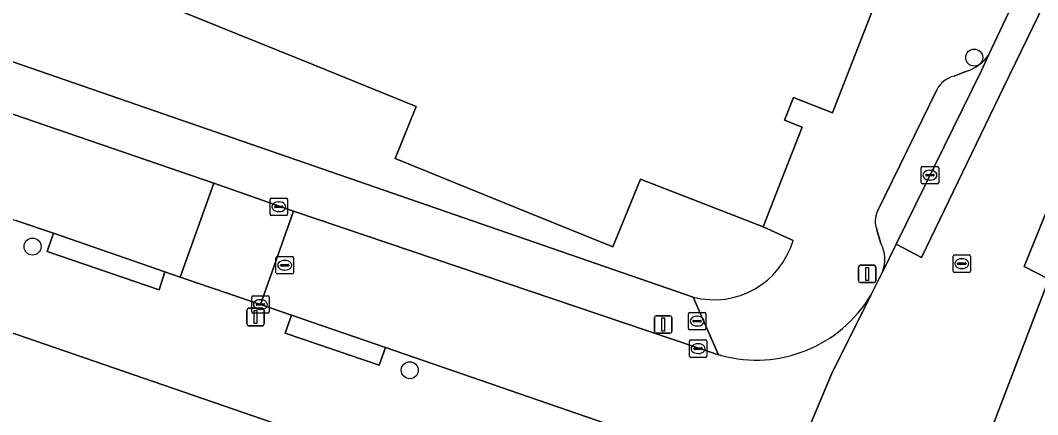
# Model space of a CAD drawing. Extents: x 160349 to 161355, y 381727 to 382854.
# Drawn here: x 160643.7 to 160702.1, y 381997.7 to 382020.3 of the extents above; entities that cross this region are included whole.
import ezdxf

# ---------------------------------------------------------------- set-up
doc = ezdxf.new("R2010")
doc.units = 0
for name, color, linetype in [('IMGEO_Boom', 7, 'Continuous'), ('IMGEO_Brandkraan', 7, 'Continuous'), ('IMGEO_Erf', 7, 'Continuous'), ('IMGEO_Kolk', 7, 'Continuous'), ('IMGEO_Lichtmast', 7, 'Continuous'), ('IMGEO_Pand', 7, 'Continuous'), ('IMGEO_Parkeervlak_open', 7, 'Continuous'), ('IMGEO_Rijbaan_lokaal_gesloten', 7, 'Continuous'), ('IMGEO_Rijbaan_lokaal_open', 7, 'Continuous'), ('IMGEO_Rioolput', 7, 'Continuous'), ('IMGEO_Voetpad_open', 7, 'Continuous')]:
    doc.layers.add(name, color=color, linetype=linetype)

msp = doc.modelspace()

# ---------------------------------------------------------------- linework, layer by layer
at = {"layer": 'IMGEO_Boom'}
for centre in [(160698.432, 382018.193), (160644.393, 382007.335), (160666.043, 382000.233)]:
    msp.add_circle(centre, 0.489, dxfattribs=at)
at = {"layer": 'IMGEO_Brandkraan'}
for p, q in [((160682.03, 382002.629), (160682.03, 382003.481)), ((160682.105, 382003.555), (160682.957, 382003.555)), ((160683.031, 382003.481), (160683.031, 382002.629)), ((160682.289, 382003.049), (160682.289, 382003.061)), ((160682.727, 382003.012), (160682.329, 382003.012)), ((160682.332, 382003.098), (160682.73, 382003.098)), ((160682.518, 382003.335), (160682.543, 382003.335)), ((160682.773, 382003.061), (160682.773, 382003.049)), ((160682.957, 382002.555), (160682.105, 382002.555)), ((160682.541, 382002.775), (160682.516, 382002.775))]:
    msp.add_line(p, q, dxfattribs=at)
for points in [[(160682.03, 382002.629), (160682.03, 382003.481)], [(160682.105, 382003.555), (160682.957, 382003.555)], [(160683.031, 382003.481), (160683.031, 382002.629)], [(160682.957, 382002.555), (160682.105, 382002.555)]]:
    msp.add_lwpolyline(points, dxfattribs=at)
for centre, radius, start, end in [((160682.107, 382003.479), 0.0765, 91.55205, 178.44795), ((160682.107, 382003.479), 0.0765, 91.55205, 178.44795), ((160682.955, 382003.479), 0.0765, 1.55205, 88.44795), ((160682.955, 382003.479), 0.0765, 1.55205, 88.44795), ((160682.329, 382003.058), 0.0403, 85.87752, 175.75265), ((160682.326, 382003.048), 0.0366, 178.93798, 274.71019), ((160682.73, 382003.055), 0.043, 264.86636, 352.45326), ((160682.734, 382003.06), 0.0386, 1.73085, 96.63898), ((160682.107, 382002.631), 0.0765, 181.55205, 268.44795), ((160682.107, 382002.631), 0.0765, 181.55205, 268.44795), ((160682.955, 382002.631), 0.0765, 271.55205, 358.44795), ((160682.955, 382002.631), 0.0765, 271.55205, 358.44795)]:
    msp.add_arc(centre, radius, start, end, dxfattribs=at)
for centre, major_axis, ratio, start_param, end_param in [((160682.517, 382003.055), (-0.387, 0.002), 0.722429, 4.712389, 7.853982), ((160682.542, 382003.055), (-0.39, 0.002), 0.717154, 1.570796, 4.712389)]:
    msp.add_ellipse(centre, major_axis=major_axis, ratio=ratio, start_param=start_param, end_param=end_param, dxfattribs=at)
at = {"layer": 'IMGEO_Erf'}
for points in [[(160650.519, 382033.712), (160648.07, 382034.218), (160650.024, 382043.674), (160641.875, 382046.842), (160632.646, 382023.106), (160634.111, 382021.11), (160682.304, 382004.436)], [(160688.035, 382007.694), (160686.323, 382008.467), (160679.275, 382011.202), (160677.7, 382007.32), (160672.074, 382009.603), (160665.2, 382012.392), (160666.415, 382015.385), (160660.58, 382017.753), (160645.111, 382024.031), (160648.069, 382031.763), (160649.533, 382031.191), (160650.519, 382033.712)], [(160676.188, 381990.831), (160661.527, 381996.056), (160637.756, 382004.251)]]:
    msp.add_lwpolyline(points, dxfattribs=at)
msp.add_arc((160683.497, 382009.006), 4.724, 255.36508, 343.87027, dxfattribs=at)
at = {"layer": 'IMGEO_Kolk'}
for p, q in [((160695.392, 382011.014), (160695.392, 382011.866)), ((160695.467, 382011.94), (160696.319, 382011.94)), ((160695.88, 382011.72), (160695.905, 382011.72)), ((160696.393, 382011.866), (160696.393, 382011.014)), ((160695.651, 382011.434), (160695.651, 382011.446)), ((160696.089, 382011.397), (160695.691, 382011.397)), ((160695.694, 382011.483), (160696.092, 382011.483)), ((160695.903, 382011.16), (160695.878, 382011.16)), ((160696.135, 382011.446), (160696.135, 382011.434)), ((160696.319, 382010.94), (160695.467, 382010.94)), ((160658.026, 382009.199), (160658.026, 382010.051)), ((160658.101, 382010.125), (160658.953, 382010.125)), ((160658.514, 382009.905), (160658.539, 382009.905)), ((160659.027, 382010.051), (160659.027, 382009.199)), ((160658.285, 382009.619), (160658.285, 382009.631)), ((160658.723, 382009.582), (160658.325, 382009.582)), ((160658.328, 382009.668), (160658.726, 382009.668)), ((160658.537, 382009.345), (160658.512, 382009.345)), ((160658.769, 382009.631), (160658.769, 382009.619)), ((160658.953, 382009.125), (160658.101, 382009.125)), ((160656.968, 382003.581), (160656.968, 382004.433)), ((160657.043, 382004.507), (160657.895, 382004.507)), ((160657.227, 382004.001), (160657.227, 382004.013)), ((160657.27, 382004.05), (160657.668, 382004.05)), ((160657.456, 382004.287), (160657.481, 382004.287)), ((160657.711, 382004.013), (160657.711, 382004.001)), ((160657.969, 382004.433), (160657.969, 382003.581)), ((160657.895, 382003.507), (160657.043, 382003.507)), ((160657.665, 382003.964), (160657.267, 382003.964)), ((160657.479, 382003.727), (160657.454, 382003.727)), ((160682.085, 382001.049), (160682.085, 382001.901)), ((160682.16, 382001.975), (160683.012, 382001.975)), ((160682.573, 382001.755), (160682.598, 382001.755)), ((160683.086, 382001.901), (160683.086, 382001.049)), ((160682.344, 382001.469), (160682.344, 382001.481)), ((160682.782, 382001.432), (160682.384, 382001.432)), ((160682.387, 382001.518), (160682.785, 382001.518)), ((160682.596, 382001.195), (160682.571, 382001.195)), ((160682.828, 382001.481), (160682.828, 382001.469)), ((160683.012, 382000.975), (160682.16, 382000.975))]:
    msp.add_line(p, q, dxfattribs=at)
for points in [[(160695.392, 382011.014), (160695.392, 382011.866)], [(160695.467, 382011.94), (160696.319, 382011.94)], [(160696.393, 382011.866), (160696.393, 382011.014)], [(160696.319, 382010.94), (160695.467, 382010.94)], [(160658.026, 382009.199), (160658.026, 382010.051)], [(160658.101, 382010.125), (160658.953, 382010.125)], [(160659.027, 382010.051), (160659.027, 382009.199)], [(160658.953, 382009.125), (160658.101, 382009.125)], [(160656.968, 382003.581), (160656.968, 382004.433)], [(160657.043, 382004.507), (160657.895, 382004.507)], [(160657.969, 382004.433), (160657.969, 382003.581)], [(160657.895, 382003.507), (160657.043, 382003.507)], [(160682.085, 382001.049), (160682.085, 382001.901)], [(160682.16, 382001.975), (160683.012, 382001.975)], [(160683.086, 382001.901), (160683.086, 382001.049)], [(160683.012, 382000.975), (160682.16, 382000.975)]]:
    msp.add_lwpolyline(points, dxfattribs=at)
for centre, radius, start, end in [((160695.469, 382011.864), 0.0765, 91.55205, 178.44795), ((160695.469, 382011.864), 0.0765, 91.55205, 178.44795), ((160696.317, 382011.864), 0.0765, 1.55205, 88.44795), ((160696.317, 382011.864), 0.0765, 1.55205, 88.44795), ((160695.469, 382011.016), 0.0765, 181.55205, 268.44795), ((160695.469, 382011.016), 0.0765, 181.55205, 268.44795), ((160695.691, 382011.443), 0.0403, 85.87752, 175.75265), ((160695.688, 382011.433), 0.0366, 178.93798, 274.71019), ((160696.092, 382011.44), 0.043, 264.86636, 352.45326), ((160696.096, 382011.445), 0.0386, 1.73085, 96.63898), ((160696.317, 382011.016), 0.0765, 271.55205, 358.44795), ((160696.317, 382011.016), 0.0765, 271.55205, 358.44795), ((160658.103, 382010.049), 0.0765, 91.55205, 178.44795), ((160658.103, 382010.049), 0.0765, 91.55205, 178.44795), ((160658.951, 382010.049), 0.0765, 1.55205, 88.44795), ((160658.951, 382010.049), 0.0765, 1.55205, 88.44795), ((160658.325, 382009.628), 0.0403, 85.87752, 175.75265), ((160658.322, 382009.618), 0.0366, 178.93798, 274.71019), ((160658.726, 382009.625), 0.043, 264.86636, 352.45326), ((160658.73, 382009.63), 0.0386, 1.73085, 96.63898), ((160658.103, 382009.201), 0.0765, 181.55205, 268.44795), ((160658.103, 382009.201), 0.0765, 181.55205, 268.44795), ((160658.951, 382009.201), 0.0765, 271.55205, 358.44795), ((160658.951, 382009.201), 0.0765, 271.55205, 358.44795), ((160657.045, 382004.431), 0.0765, 91.55205, 178.44795), ((160657.045, 382004.431), 0.0765, 91.55205, 178.44795), ((160657.267, 382004.01), 0.0403, 85.87752, 175.75265), ((160657.264, 382004), 0.0366, 178.93798, 274.71019), ((160657.668, 382004.007), 0.043, 264.86636, 352.45326), ((160657.672, 382004.012), 0.0386, 1.73085, 96.63898), ((160657.893, 382004.431), 0.0765, 1.55205, 88.44795), ((160657.893, 382004.431), 0.0765, 1.55205, 88.44795), ((160657.045, 382003.583), 0.0765, 181.55205, 268.44795), ((160657.045, 382003.583), 0.0765, 181.55205, 268.44795), ((160657.893, 382003.583), 0.0765, 271.55205, 358.44795), ((160657.893, 382003.583), 0.0765, 271.55205, 358.44795), ((160682.162, 382001.899), 0.0765, 91.55205, 178.44795), ((160682.162, 382001.899), 0.0765, 91.55205, 178.44795), ((160683.01, 382001.899), 0.0765, 1.55205, 88.44795), ((160683.01, 382001.899), 0.0765, 1.55205, 88.44795), ((160682.384, 382001.478), 0.0403, 85.87752, 175.75265), ((160682.381, 382001.468), 0.0366, 178.93798, 274.71019), ((160682.785, 382001.475), 0.043, 264.86636, 352.45326), ((160682.789, 382001.48), 0.0386, 1.73085, 96.63898), ((160682.162, 382001.051), 0.0765, 181.55205, 268.44795), ((160682.162, 382001.051), 0.0765, 181.55205, 268.44795), ((160683.01, 382001.051), 0.0765, 271.55205, 358.44795), ((160683.01, 382001.051), 0.0765, 271.55205, 358.44795)]:
    msp.add_arc(centre, radius, start, end, dxfattribs=at)
for centre, major_axis, ratio, start_param, end_param in [((160695.879, 382011.44), (-0.387, 0.002), 0.722429, 4.712389, 7.853982), ((160695.904, 382011.44), (-0.39, 0.002), 0.717154, 1.570796, 4.712389), ((160658.513, 382009.625), (-0.387, 0.002), 0.722429, 4.712389, 7.853982), ((160658.538, 382009.625), (-0.39, 0.002), 0.717154, 1.570796, 4.712389), ((160657.455, 382004.007), (-0.387, 0.002), 0.722429, 4.712389, 7.853982), ((160657.48, 382004.007), (-0.39, 0.002), 0.717154, 1.570796, 4.712389), ((160682.572, 382001.475), (-0.387, 0.002), 0.722429, 4.712389, 7.853982), ((160682.597, 382001.475), (-0.39, 0.002), 0.717154, 1.570796, 4.712389)]:
    msp.add_ellipse(centre, major_axis=major_axis, ratio=ratio, start_param=start_param, end_param=end_param, dxfattribs=at)
at = {"layer": 'IMGEO_Lichtmast'}
for p, q in [((160691.793, 382005.37), (160691.793, 382006.17)), ((160691.793, 382006.17), (160691.793, 382005.37)), ((160691.893, 382006.27), (160692.683, 382006.27)), ((160692.683, 382006.27), (160691.893, 382006.27)), ((160692.783, 382006.17), (160692.783, 382005.37)), ((160692.783, 382005.37), (160692.783, 382006.17)), ((160692.683, 382005.27), (160691.893, 382005.27)), ((160691.893, 382005.27), (160692.683, 382005.27)), ((160656.695, 382002.893), (160656.695, 382003.693)), ((160656.695, 382003.693), (160656.695, 382002.893)), ((160656.795, 382003.793), (160657.585, 382003.793)), ((160657.585, 382003.793), (160656.795, 382003.793)), ((160657.685, 382003.693), (160657.685, 382002.893)), ((160657.685, 382002.893), (160657.685, 382003.693)), ((160680.083, 382002.462), (160680.083, 382003.262)), ((160680.083, 382003.262), (160680.083, 382002.462)), ((160680.183, 382003.362), (160680.973, 382003.362)), ((160680.973, 382003.362), (160680.183, 382003.362)), ((160681.073, 382003.262), (160681.073, 382002.462)), ((160681.073, 382002.462), (160681.073, 382003.262)), ((160657.585, 382002.793), (160656.795, 382002.793)), ((160656.795, 382002.793), (160657.585, 382002.793)), ((160680.973, 382002.362), (160680.183, 382002.362)), ((160680.183, 382002.362), (160680.973, 382002.362))]:
    msp.add_line(p, q, dxfattribs=at)
for points in [[(160692.213, 382006.145), (160692.363, 382006.145), (160692.363, 382005.395), (160692.213, 382005.395), (160692.213, 382006.145)], [(160657.115, 382003.668), (160657.265, 382003.668), (160657.265, 382002.918), (160657.115, 382002.918), (160657.115, 382003.668)], [(160680.503, 382003.237), (160680.653, 382003.237), (160680.653, 382002.487), (160680.503, 382002.487), (160680.503, 382003.237)]]:
    msp.add_lwpolyline(points, dxfattribs=at)
for centre, start, end in [((160691.893, 382006.17), 90, 180), ((160691.893, 382006.17), 90, 180), ((160692.683, 382006.17), 0, 90), ((160692.683, 382006.17), 360, 90), ((160691.893, 382005.37), 180, 270), ((160691.893, 382005.37), 180, 270), ((160692.683, 382005.37), 270, 0), ((160692.683, 382005.37), 270, 0), ((160656.795, 382003.693), 90, 180), ((160656.795, 382003.693), 90, 180), ((160657.585, 382003.693), 0, 90), ((160657.585, 382003.693), 360, 90), ((160656.795, 382002.893), 180, 270), ((160656.795, 382002.893), 180, 270), ((160657.585, 382002.893), 270, 0), ((160657.585, 382002.893), 270, 0), ((160680.183, 382003.262), 90, 180), ((160680.183, 382003.262), 90, 180), ((160680.973, 382003.262), 0, 90), ((160680.973, 382003.262), 360, 90), ((160680.183, 382002.462), 180, 270), ((160680.183, 382002.462), 180, 270), ((160680.973, 382002.462), 270, 0), ((160680.973, 382002.462), 270, 0)]:
    msp.add_arc(centre, 0.1, start, end, dxfattribs=at)
at = {"layer": 'IMGEO_Pand'}
msp.add_lwpolyline([(160645.111, 382024.031), (160660.58, 382017.753), (160666.415, 382015.385), (160665.2, 382012.392), (160672.074, 382009.603), (160677.7, 382007.32), (160679.275, 382011.202), (160686.323, 382008.467), (160687.207, 382010.728), (160688.566, 382014.202), (160687.548, 382014.601), (160688.056, 382015.9), (160690.292, 382015.025), (160690.483, 382015.514), (160692.577, 382020.868)], dxfattribs=at)
at = {"layer": 'IMGEO_Parkeervlak_open'}
for points in [[(160698.861, 382017.487), (160699.26, 382018.335)], [(160693.164, 382005.874), (160693.954, 382007.485), (160698.861, 382017.487)], [(160697.998, 382017.414), (160697.274, 382017.135)], [(160696.283, 382016.348), (160692.891, 382009.364)], [(160692.853, 382008.298), (160693.081, 382007.523)]]:
    msp.add_lwpolyline(points, dxfattribs=at)
for centre, radius, start, end in [((160697.275, 382019.73), 2.426, 287.33709, 324.9064), ((160697.699, 382015.582), 1.61, 105.31315, 151.59635), ((160693.975, 382008.792), 1.226, 152.17593, 203.74092), ((160691.273, 382006.605), 2.027, 338.85083, 26.9121)]:
    msp.add_arc(centre, radius, start, end, dxfattribs=at)
at = {"layer": 'IMGEO_Rijbaan_lokaal_gesloten'}
for points in [[(160696.524, 381990.659), (160696.749, 381990.258), (160698.267, 381993.805), (160702.724, 382005.472), (160701.297, 382006.186), (160706.444, 382018.907), (160712.871, 382036.35), (160718.969, 382052.415), (160728.018, 382076.284), (160733.461, 382089.005), (160737.526, 382098.251), (160743.231, 382110.677), (160748.477, 382121.661), (160754.903, 382134.448), (160758.33, 382141.071), (160759.953, 382144.071), (160767.084, 382156.956), (160773.018, 382167.169), (160774.485, 382166.436), (160782.592, 382179.909), (160781.379, 382180.62), (160792.985, 382200.423)], [(160703.636, 382027.62), (160699.26, 382018.335), (160698.861, 382017.487), (160693.954, 382007.485), (160695.412, 382006.702), (160700.139, 382016.515), (160702.456, 382021.28)], [(160702.456, 382021.28), (160700.139, 382016.515), (160695.412, 382006.702), (160693.954, 382007.485), (160693.164, 382005.874), (160692.978, 382005.495), (160692.495, 382004.543), (160690.234, 382000), (160685.331, 381988.306), (160685.061, 381987.613), (160684.901, 381987.296), (160664.1, 381935.204), (160663.187, 381932.992), (160662.012, 381930.058), (160661.794, 381929.458)], [(160706.444, 382018.907), (160701.297, 382006.186), (160702.724, 382005.472)]]:
    msp.add_lwpolyline(points, dxfattribs=at)
at = {"layer": 'IMGEO_Rijbaan_lokaal_open'}
for points in [[(160617.768, 382017.607), (160622.826, 382015.925), (160643.443, 382008.836), (160645.595, 382008.105), (160651.992, 382005.892), (160652.864, 382005.581), (160654.79, 382010.98), (160632.934, 382018.486)], [(160683.93, 382001.078), (160683.761, 382001.128), (160659.366, 382009.375), (160657.469, 382004.007), (160659.251, 382003.39), (160664.642, 382001.534), (160678.403, 381996.784), (160680.699, 381995.904)], [(160704.168, 382009.251), (160702.724, 382005.472), (160698.267, 381993.805), (160698.532, 381994.425)], [(160685.331, 381988.306), (160690.234, 382000), (160692.495, 382004.543)]]:
    msp.add_lwpolyline(points, dxfattribs=at)
msp.add_lwpolyline([(160657.469, 382004.007), (160659.366, 382009.375), (160654.79, 382010.98), (160652.864, 382005.581)], close=True, dxfattribs=at)
msp.add_arc((160685.923, 382008.471), 7.657, 254.91579, 329.13613, dxfattribs=at)
at = {"layer": 'IMGEO_Rioolput'}
for p, q in [((160658.364, 382005.839), (160658.364, 382006.691)), ((160658.439, 382006.765), (160659.291, 382006.765)), ((160658.852, 382006.545), (160658.877, 382006.545)), ((160659.365, 382006.691), (160659.365, 382005.839)), ((160697.219, 382005.931), (160697.219, 382006.783)), ((160697.294, 382006.857), (160698.146, 382006.857)), ((160697.478, 382006.351), (160697.478, 382006.363)), ((160697.916, 382006.314), (160697.518, 382006.314)), ((160697.521, 382006.4), (160697.919, 382006.4)), ((160697.707, 382006.637), (160697.732, 382006.637)), ((160697.962, 382006.363), (160697.962, 382006.351)), ((160698.22, 382006.783), (160698.22, 382005.931)), ((160659.291, 382005.765), (160658.439, 382005.765)), ((160658.623, 382006.259), (160658.623, 382006.271)), ((160659.061, 382006.222), (160658.663, 382006.222)), ((160658.666, 382006.308), (160659.064, 382006.308)), ((160658.875, 382005.985), (160658.85, 382005.985)), ((160659.107, 382006.271), (160659.107, 382006.259)), ((160698.146, 382005.857), (160697.294, 382005.857)), ((160697.73, 382006.077), (160697.705, 382006.077))]:
    msp.add_line(p, q, dxfattribs=at)
for points in [[(160658.364, 382005.839), (160658.364, 382006.691)], [(160658.439, 382006.765), (160659.291, 382006.765)], [(160659.365, 382006.691), (160659.365, 382005.839)], [(160697.219, 382005.931), (160697.219, 382006.783)], [(160697.294, 382006.857), (160698.146, 382006.857)], [(160698.22, 382006.783), (160698.22, 382005.931)], [(160659.291, 382005.765), (160658.439, 382005.765)], [(160698.146, 382005.857), (160697.294, 382005.857)]]:
    msp.add_lwpolyline(points, dxfattribs=at)
for centre, radius, start, end in [((160658.441, 382006.689), 0.0765, 91.55205, 178.44795), ((160658.441, 382006.689), 0.0765, 91.55205, 178.44795), ((160659.289, 382006.689), 0.0765, 1.55205, 88.44795), ((160659.289, 382006.689), 0.0765, 1.55205, 88.44795), ((160697.296, 382006.781), 0.0765, 91.55205, 178.44795), ((160697.296, 382006.781), 0.0765, 91.55205, 178.44795), ((160697.518, 382006.36), 0.0403, 85.87752, 175.75265), ((160697.515, 382006.35), 0.0366, 178.93798, 274.71019), ((160697.919, 382006.357), 0.043, 264.86636, 352.45326), ((160697.923, 382006.362), 0.0386, 1.73085, 96.63898), ((160698.144, 382006.781), 0.0765, 1.55205, 88.44795), ((160698.144, 382006.781), 0.0765, 1.55205, 88.44795), ((160658.441, 382005.841), 0.0765, 181.55205, 268.44795), ((160658.441, 382005.841), 0.0765, 181.55205, 268.44795), ((160658.663, 382006.268), 0.0403, 85.87752, 175.75265), ((160658.66, 382006.258), 0.0366, 178.93798, 274.71019), ((160659.064, 382006.265), 0.043, 264.86636, 352.45326), ((160659.068, 382006.27), 0.0386, 1.73085, 96.63898), ((160659.289, 382005.841), 0.0765, 271.55205, 358.44795), ((160659.289, 382005.841), 0.0765, 271.55205, 358.44795), ((160697.296, 382005.933), 0.0765, 181.55205, 268.44795), ((160697.296, 382005.933), 0.0765, 181.55205, 268.44795), ((160698.144, 382005.933), 0.0765, 271.55205, 358.44795), ((160698.144, 382005.933), 0.0765, 271.55205, 358.44795)]:
    msp.add_arc(centre, radius, start, end, dxfattribs=at)
for centre, major_axis, ratio, start_param, end_param in [((160658.851, 382006.265), (-0.387, 0.002), 0.722429, 4.712389, 7.853982), ((160658.876, 382006.265), (-0.39, 0.002), 0.717154, 1.570796, 4.712389), ((160697.706, 382006.357), (-0.387, 0.002), 0.722429, 4.712389, 7.853982), ((160697.731, 382006.357), (-0.39, 0.002), 0.717154, 1.570796, 4.712389)]:
    msp.add_ellipse(centre, major_axis=major_axis, ratio=ratio, start_param=start_param, end_param=end_param, dxfattribs=at)
at = {"layer": 'IMGEO_Voetpad_open'}
for points in [[(160703.087, 382035.068), (160700.657, 382028.536), (160698.192, 382021.908), (160694.723, 382023.198), (160694.093, 382021.5), (160692.91, 382021.824), (160692.577, 382020.868), (160690.483, 382015.514), (160690.292, 382015.025), (160688.056, 382015.9), (160687.548, 382014.601), (160688.566, 382014.202), (160687.207, 382010.728), (160686.323, 382008.467), (160688.035, 382007.694)], [(160699.26, 382018.335), (160703.636, 382027.62), (160704.223, 382028.902)], [(160632.934, 382018.486), (160654.79, 382010.98), (160659.366, 382009.375), (160683.761, 382001.128), (160682.304, 382004.436), (160634.111, 382021.11)], [(160697.274, 382017.135), (160697.998, 382017.414)], [(160692.891, 382009.364), (160696.283, 382016.348)], [(160677.98, 381986.62), (160680.699, 381995.904), (160678.403, 381996.784), (160664.642, 382001.534), (160664.29, 382000.53), (160658.897, 382002.372), (160659.251, 382003.39), (160657.469, 382004.007), (160652.864, 382005.581), (160651.992, 382005.892), (160651.652, 382004.861), (160645.239, 382007.063), (160645.595, 382008.105), (160643.443, 382008.836)], [(160693.081, 382007.523), (160692.853, 382008.298)], [(160692.495, 382004.543), (160692.978, 382005.495), (160693.164, 382005.874)], [(160637.756, 382004.251), (160661.527, 381996.056), (160676.188, 381990.831)], [(160682.304, 382004.436), (160683.761, 382001.128), (160683.93, 382001.078)]]:
    msp.add_lwpolyline(points, dxfattribs=at)
for points in [[(160645.595, 382008.105), (160645.239, 382007.063), (160651.652, 382004.861), (160651.992, 382005.892)], [(160664.642, 382001.534), (160659.251, 382003.39), (160658.897, 382002.372), (160664.29, 382000.53)]]:
    msp.add_lwpolyline(points, close=True, dxfattribs=at)
for centre, radius, start, end in [((160697.275, 382019.73), 2.426, 287.33709, 324.9064), ((160697.699, 382015.582), 1.61, 105.31315, 151.59635), ((160693.975, 382008.792), 1.226, 152.17593, 203.74092), ((160683.497, 382009.006), 4.724, 255.36508, 343.87027), ((160691.273, 382006.605), 2.027, 338.85083, 26.9121), ((160685.923, 382008.471), 7.657, 254.91579, 329.13613)]:
    msp.add_arc(centre, radius, start, end, dxfattribs=at)

doc.saveas('drawing.dxf')
